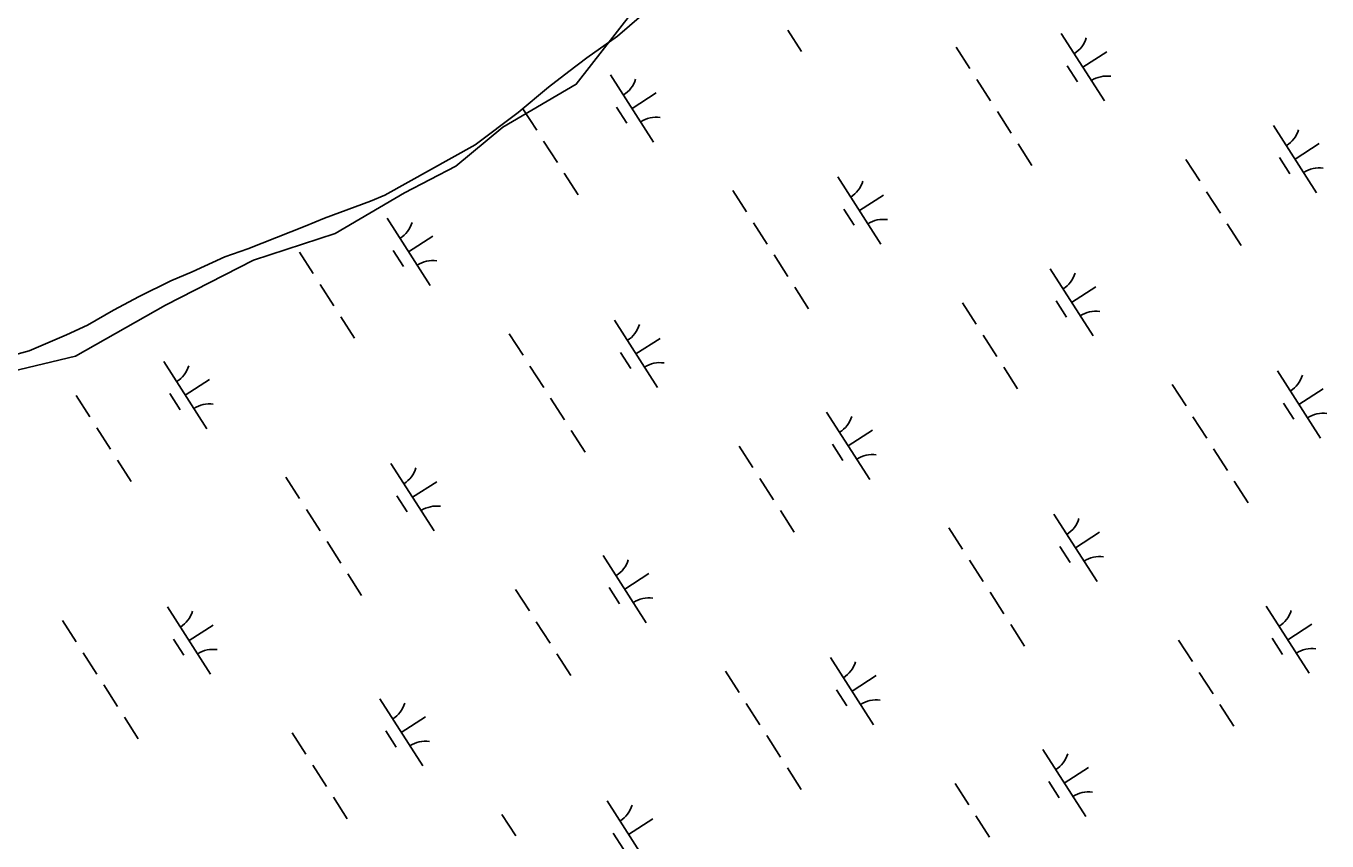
# Model space of a CAD drawing. Extents: x 3962991 to 3983549, y 181631 to 204078.
# Drawn here: x 3968494 to 3969309, y 195732 to 196242 of the extents above; entities that cross this region are included whole.
import ezdxf

# ---------------------------------------------------------------- set-up
doc = ezdxf.new("R2010")
doc.units = 0
doc.layers.add('V-RIVR-EDGE', color=7, linetype='Continuous')
doc.layers.add('V-WETL-SWMP', color=7, linetype='Continuous')

msp = doc.modelspace()

# ---------------------------------------------------------------- linework, layer by layer
at = {"layer": 'V-RIVR-EDGE'}
msp.add_lwpolyline([(3968439.19, 196014.94), (3968524.99, 196035.43), (3968581.34, 196067.45), (3968636.41, 196095.62), (3968687.63, 196112.27), (3968731.17, 196137.88), (3968763.19, 196154.53), (3968792.65, 196178.86), (3968838.75, 196205.76), (3968882.29, 196262.1)], dxfattribs=at)
at = {"layer": 'V-WETL-SWMP'}
for p, q in [((3968864.59, 196235.91), (3968879.55, 196248.78)), ((3968971.27, 196239.76), (3968979.91, 196226.29)), ((3968845.41, 196222.39), (3968864.59, 196235.91)), ((3969142.72, 196237.52), (3969169.71, 196195.42)), ((3969076.84, 196229.04), (3969085.48, 196215.57)), ((3969156.21, 196216.47), (3969171.37, 196226.18)), ((3968834.02, 196213.8), (3968845.41, 196222.39)), ((3969146.48, 196217.36), (3969152.96, 196207.25)), ((3968821.45, 196203.98), (3968834.02, 196213.8)), ((3968860.24, 196211.69), (3968887.23, 196169.6)), ((3969089.79, 196208.84), (3969098.43, 196195.37)), ((3968802.29, 196188.04), (3968821.45, 196203.98)), ((3968873.73, 196190.65), (3968888.89, 196200.36)), ((3968805.34, 196190.4), (3968813.97, 196176.93)), ((3968864, 196191.53), (3968870.48, 196181.43)), ((3968775.33, 196167.79), (3968802.29, 196188.04)), ((3969102.75, 196188.63), (3969111.38, 196175.16)), ((3969275.75, 196179.97), (3969302.73, 196137.88)), ((3968718.88, 196136.3), (3968775.33, 196167.79)), ((3968818.29, 196170.19), (3968826.92, 196156.72)), ((3969115.7, 196168.43), (3969124.34, 196154.96)), ((3969289.24, 196158.93), (3969304.39, 196168.64)), ((3969220.84, 196158.68), (3969229.48, 196145.21)), ((3969279.51, 196159.81), (3969285.98, 196149.71)), ((3968831.24, 196149.99), (3968839.88, 196136.52)), ((3969002.69, 196147.74), (3969029.68, 196105.65)), ((3968709.86, 196132.57), (3968718.88, 196136.3)), ((3968936.81, 196139.27), (3968945.44, 196125.8)), ((3969016.18, 196126.7), (3969031.34, 196136.41)), ((3969233.79, 196138.47), (3969242.43, 196125)), ((3968680.97, 196121.96), (3968709.86, 196132.57)), ((3969006.45, 196127.58), (3969012.93, 196117.48)), ((3968632.85, 196102.66), (3968668.94, 196116.99)), ((3968668.94, 196116.99), (3968680.97, 196121.96)), ((3968720.21, 196121.92), (3968747.19, 196079.83)), ((3968949.76, 196119.06), (3968958.4, 196105.59)), ((3969246.75, 196118.27), (3969255.38, 196104.8)), ((3968733.7, 196100.87), (3968748.86, 196110.59)), ((3968618.4, 196097.66), (3968632.85, 196102.66)), ((3968665.3, 196100.62), (3968673.94, 196087.15)), ((3968723.97, 196101.76), (3968730.44, 196091.66)), ((3968597.96, 196088.36), (3968618.4, 196097.66)), ((3968962.72, 196098.86), (3968971.35, 196085.39)), ((3968584.73, 196082.76), (3968597.96, 196088.36)), ((3969135.71, 196090.2), (3969162.7, 196048.11)), ((3968564.9, 196072.86), (3968584.73, 196082.76)), ((3968678.26, 196080.42), (3968686.89, 196066.95)), ((3968975.67, 196078.65), (3968984.3, 196065.18)), ((3969149.21, 196069.15), (3969164.36, 196078.87)), ((3968548.68, 196064.21), (3968564.9, 196072.86)), ((3969080.81, 196068.9), (3969089.44, 196055.43)), ((3969139.47, 196070.04), (3969145.95, 196059.94)), ((3968532.47, 196054.95), (3968548.68, 196064.21)), ((3968691.21, 196060.21), (3968699.85, 196046.74)), ((3968519.24, 196048.76), (3968532.47, 196054.95)), ((3968862.66, 196057.97), (3968889.64, 196015.88)), ((3968495.79, 196038.81), (3968519.24, 196048.76)), ((3968796.78, 196049.49), (3968805.41, 196036.02)), ((3968876.15, 196036.92), (3968891.3, 196046.64)), ((3969093.76, 196048.7), (3969102.4, 196035.23)), ((3968477.3, 196033.73), (3968495.79, 196038.81)), ((3968866.42, 196037.81), (3968872.89, 196027.71)), ((3968580.18, 196032.15), (3968607.16, 195990.05)), ((3968809.73, 196029.29), (3968818.37, 196015.82)), ((3969106.72, 196028.49), (3969115.35, 196015.02)), ((3968593.67, 196011.1), (3968608.82, 196020.81)), ((3969278.16, 196026.25), (3969305.15, 195984.16)), ((3968525.27, 196010.85), (3968533.91, 195997.38)), ((3968583.94, 196011.99), (3968590.41, 196001.88)), ((3969212.28, 196017.77), (3969220.92, 196004.3)), ((3969291.66, 196005.2), (3969306.81, 196014.92)), ((3968822.68, 196009.08), (3968831.32, 195995.62)), ((3969281.92, 196006.09), (3969288.4, 195995.99)), ((3968995.68, 196000.43), (3969022.67, 195958.33)), ((3969225.24, 195997.57), (3969233.87, 195984.1)), ((3968538.23, 195990.64), (3968546.86, 195977.17)), ((3968835.64, 195988.88), (3968844.27, 195975.41)), ((3969009.18, 195979.38), (3969024.33, 195989.09)), ((3968940.78, 195979.13), (3968949.41, 195965.66)), ((3968999.44, 195980.27), (3969005.92, 195970.16)), ((3968551.18, 195970.44), (3968559.81, 195956.97)), ((3969238.19, 195977.37), (3969246.82, 195963.9)), ((3968722.63, 195968.19), (3968749.61, 195926.1)), ((3968656.75, 195959.72), (3968665.38, 195946.25)), ((3968736.12, 195947.15), (3968751.27, 195956.86)), ((3968953.73, 195958.92), (3968962.37, 195945.46)), ((3969251.14, 195957.16), (3969259.78, 195943.69)), ((3968726.39, 195948.04), (3968732.86, 195937.93)), ((3968669.7, 195939.52), (3968678.33, 195926.05)), ((3968966.68, 195938.72), (3968975.32, 195925.25)), ((3969138.13, 195936.48), (3969165.12, 195894.38)), ((3969072.25, 195928), (3969080.89, 195914.53)), ((3969151.62, 195915.43), (3969166.78, 195925.14)), ((3968682.65, 195919.31), (3968691.29, 195905.84)), ((3969141.89, 195916.32), (3969148.37, 195906.21)), ((3968855.65, 195910.65), (3968882.64, 195868.56)), ((3969085.2, 195907.8), (3969093.84, 195894.33)), ((3968695.6, 195899.11), (3968704.24, 195885.64)), ((3968869.14, 195889.61), (3968884.3, 195899.32)), ((3968800.75, 195889.36), (3968809.38, 195875.89)), ((3968859.41, 195890.49), (3968865.89, 195880.39)), ((3969098.16, 195887.59), (3969106.79, 195874.12)), ((3968582.59, 195878.42), (3968609.58, 195836.33)), ((3969271.16, 195878.93), (3969298.14, 195836.84)), ((3968516.71, 195869.95), (3968525.35, 195856.48)), ((3968596.09, 195857.37), (3968611.24, 195867.09)), ((3968813.7, 195869.15), (3968822.33, 195855.68)), ((3969111.11, 195867.39), (3969119.75, 195853.92)), ((3969284.65, 195857.89), (3969299.8, 195867.6)), ((3968586.35, 195858.26), (3968592.83, 195848.16)), ((3969216.25, 195857.64), (3969224.89, 195844.17)), ((3969274.91, 195858.77), (3969281.39, 195848.67)), ((3968529.67, 195849.74), (3968538.3, 195836.27)), ((3968826.65, 195848.95), (3968835.29, 195835.48)), ((3968998.1, 195846.7), (3969025.09, 195804.61)), ((3968932.22, 195838.23), (3968940.85, 195824.76)), ((3969011.59, 195825.66), (3969026.75, 195835.37)), ((3969229.2, 195837.43), (3969237.84, 195823.96)), ((3968542.62, 195829.54), (3968551.26, 195816.07)), ((3969001.86, 195826.54), (3969008.34, 195816.44)), ((3968715.62, 195820.88), (3968742.6, 195778.79)), ((3968945.17, 195818.02), (3968953.81, 195804.55)), ((3969242.16, 195817.23), (3969250.79, 195803.76)), ((3968555.57, 195809.33), (3968564.21, 195795.86)), ((3968729.11, 195799.83), (3968744.27, 195809.55)), ((3968660.71, 195799.58), (3968669.35, 195786.11)), ((3968719.38, 195800.72), (3968725.85, 195790.62)), ((3968958.13, 195797.82), (3968966.76, 195784.35)), ((3969131.12, 195789.16), (3969158.11, 195747.07)), ((3968673.67, 195779.38), (3968682.3, 195765.91)), ((3968971.08, 195777.61), (3968979.71, 195764.14)), ((3969144.62, 195768.11), (3969159.77, 195777.83)), ((3969076.22, 195767.86), (3969084.85, 195754.39)), ((3969134.88, 195769), (3969141.36, 195758.9)), ((3968686.62, 195759.17), (3968695.26, 195745.7)), ((3968858.07, 195756.93), (3968885.05, 195714.84)), ((3968792.19, 195748.45), (3968800.82, 195734.98)), ((3968871.56, 195735.88), (3968886.71, 195745.6)), ((3969089.17, 195747.66), (3969097.81, 195734.19)), ((3968861.83, 195736.77), (3968868.3, 195726.67))]:
    msp.add_line(p, q, dxfattribs=at)
for centre, start, end in [((3969141.51, 196239.85), 301.89187, 343.43553), ((3968859.03, 196214.03), 301.89187, 343.43553), ((3969171.32, 196193.34), 81.89186, 123.43552), ((3968888.84, 196167.52), 81.89186, 123.43552), ((3969274.53, 196182.31), 301.89187, 343.43553), ((3969304.35, 196135.8), 81.89186, 123.43552), ((3969001.48, 196150.08), 301.89187, 343.43553), ((3968718.99, 196124.25), 301.89187, 343.43553), ((3969031.29, 196103.57), 81.89186, 123.43552), ((3968748.81, 196077.75), 81.89186, 123.43552), ((3969134.5, 196092.53), 301.89187, 343.43553), ((3969164.31, 196046.03), 81.89186, 123.43552), ((3968861.44, 196060.3), 301.89187, 343.43553), ((3968578.96, 196034.48), 301.89187, 343.43553), ((3968891.26, 196013.8), 81.89186, 123.43552), ((3969276.95, 196028.58), 301.89187, 343.43553), ((3968608.78, 195987.97), 81.89186, 123.43552), ((3968994.47, 196002.76), 301.89187, 343.43553), ((3969306.76, 195982.08), 81.89186, 123.43552), ((3969024.28, 195956.25), 81.89186, 123.43552), ((3968721.41, 195970.53), 301.89187, 343.43553), ((3968751.23, 195924.02), 81.89186, 123.43552), ((3969136.92, 195938.81), 301.89187, 343.43553), ((3968854.44, 195912.99), 301.89187, 343.43553), ((3969166.73, 195892.3), 81.89186, 123.43552), ((3968884.25, 195866.48), 81.89186, 123.43552), ((3968581.38, 195880.76), 301.89187, 343.43553), ((3969269.94, 195881.27), 301.89187, 343.43553), ((3968611.19, 195834.25), 81.89186, 123.43552), ((3969299.76, 195834.76), 81.89186, 123.43552), ((3968996.88, 195849.04), 301.89187, 343.43553), ((3968714.4, 195823.21), 301.89187, 343.43553), ((3969026.7, 195802.53), 81.89186, 123.43552), ((3968744.22, 195776.71), 81.89186, 123.43552), ((3969129.91, 195791.49), 301.89187, 343.43553), ((3969159.72, 195744.99), 81.89186, 123.43552), ((3968856.85, 195759.26), 301.89187, 343.43553)]:
    msp.add_arc(centre, 17.62, start, end, dxfattribs=at)

doc.saveas('drawing.dxf')
